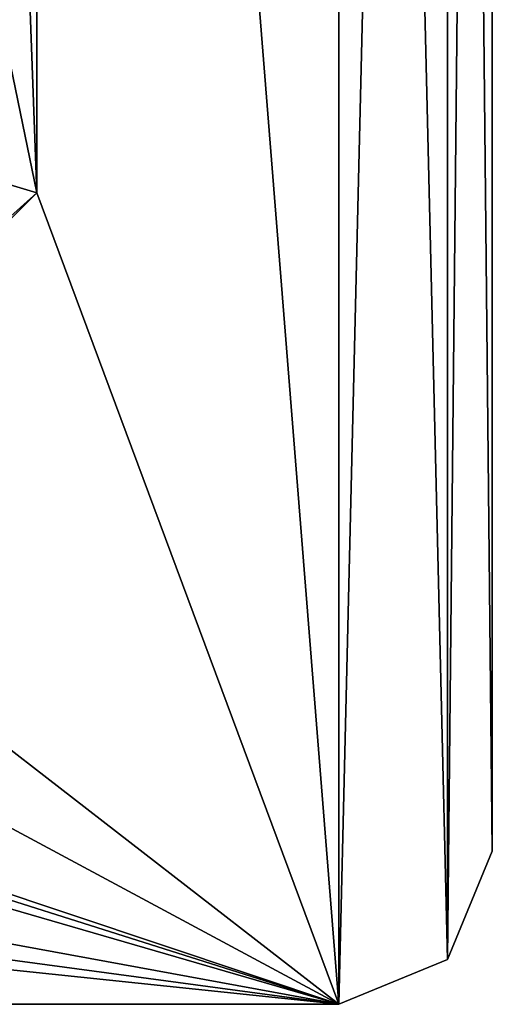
# Model space of a CAD drawing. Header units: metres. Extents: x -205 to 205, y -82 to 82.
# Tile 346 of 426: x 190 to 205, y -75 to -43. Entities that reach past the tile are written whole.
import ezdxf

# ---------------------------------------------------------------- set-up
doc = ezdxf.new("R2010")
doc.units = ezdxf.units.M
doc.layers.add('solid_PRT0003', color=7, linetype='CONTINUOUS')

msp = doc.modelspace()

# ---------------------------------------------------------------- linework, layer by layer
at = {"layer": 'solid_PRT0003'}
for points in [[(0, -75), (0, 75), (200, 75)], [(200, -75), (0, -75), (200, 75)], [(190.144897, 48.536644, 1.5), (200, -75, 1.5), (200, 75, 1.5)], [(200, -75), (200, 75), (203.535538, 73.535538)], [(203.535538, -73.535538, 1.5), (203.535538, 73.535538, 1.5), (200, 75, 1.5)], [(203.535538, -73.535538, 1.5), (200, 75, 1.5), (200, -75, 1.5)], [(203.535538, -73.535538), (200, -75), (203.535538, 73.535538)], [(203.535538, -73.535538), (203.535538, 73.535538), (205, 70)], [(205, -70, 1.5), (205, 70, 1.5), (203.535538, 73.535538, 1.5)], [(203.535538, -73.535538, 1.5), (205, -70, 1.5), (203.535538, 73.535538, 1.5)], [(205, -70), (203.535538, -73.535538), (205, 70)], [(205, -70, 1.5), (205, -70), (205, 70)], [(205, -70, 1.5), (205, 70), (205, 70, 1.5)], [(190.144897, 48.536644, 1.5), (187.110992, 33.837666, 1.5), (190.144897, -48.536655, 1.5)], [(190.144897, 48.536644, 1.5), (190.144897, -48.536655, 1.5), (200, -75, 1.5)], [(187.110992, 33.837666, 1.5), (187.110992, -33.837666, 1.5), (190.144897, -48.536655, 1.5)], [(189.28006, -48.275169, 2.071429), (190.144897, -48.536655, 1.5), (187.110992, -33.837666, 1.5)], [(112.783806, -45.809784, 1.5), (109.640572, -46.364033, 1.5), (200, -75, 1.5)], [(164.837662, -56.110996, 1.5), (112.783806, -45.809784, 1.5), (200, -75, 1.5)], [(109.640572, -46.364033, 1.5), (106.87645, -47.959885, 1.5), (200, -75, 1.5)], [(106.87645, -47.959885, 1.5), (97.162331, -56.110996, 1.5), (200, -75, 1.5)], [(189.28006, -48.275169, 2.071429), (179.275162, -58.280056, 2.071429), (190.144897, -48.536655, 1.5)], [(179.275162, -58.280056, 2.071429), (179.536636, -59.144901, 1.5), (190.144897, -48.536655, 1.5)], [(190.144897, -48.536655, 1.5), (179.536636, -59.144901, 1.5), (200, -75, 1.5)], [(97.162331, -56.110996, 1.5), (82.463348, -59.144897, 1.5), (200, -75, 1.5)], [(179.536636, -59.144901, 1.5), (164.837662, -56.110996, 1.5), (200, -75, 1.5)], [(48.536644, -59.144901, 1.5), (0, -75, 1.5), (200, -75, 1.5)], [(82.463348, -59.144897, 1.5), (48.536644, -59.144901, 1.5), (200, -75, 1.5)], [(203.535538, -73.535538, 1.5), (203.535538, -73.535538), (205, -70)], [(203.535538, -73.535538, 1.5), (205, -70), (205, -70, 1.5)], [(200, -75, 1.5), (200, -75), (203.535538, -73.535538)], [(203.535538, -73.535538, 1.5), (200, -75, 1.5), (203.535538, -73.535538)], [(0, -75, 1.5), (0, -75), (200, -75)], [(0, -75, 1.5), (200, -75), (200, -75, 1.5)]]:
    msp.add_3dface(points, dxfattribs=at)

doc.saveas('drawing.dxf')
